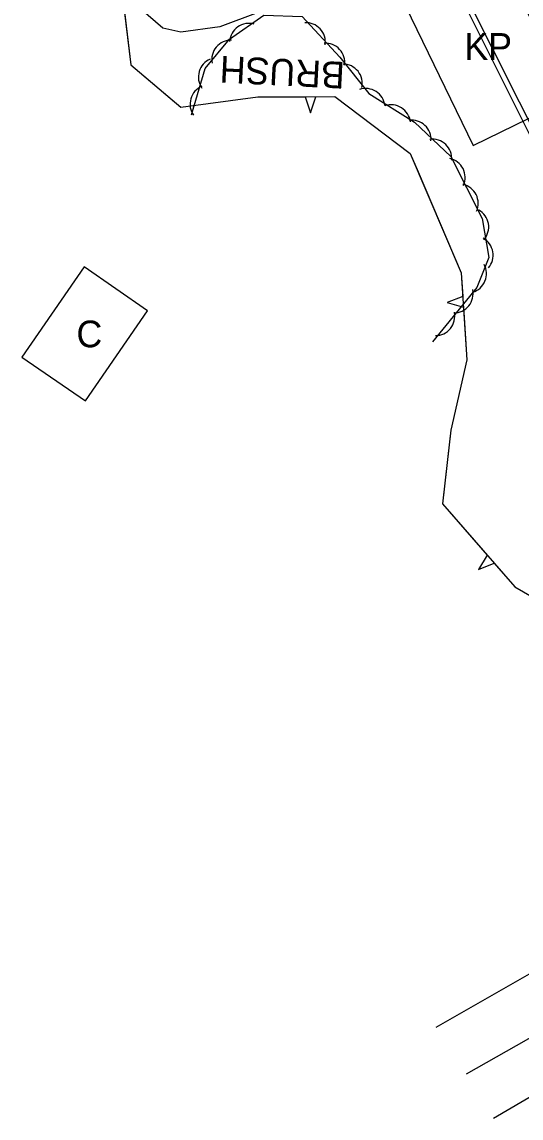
# Model space of a CAD drawing. Extents: x 954793 to 988390, y 1867850 to 1924428.
# Drawn here: x 966568.6 to 966662, y 1897095.4 to 1897300.6 of the extents above; entities that cross this region are included whole.
import ezdxf

# ---------------------------------------------------------------- set-up
doc = ezdxf.new("R2010")
doc.units = 0
for name, color, linetype in [('S_BUILDING', 7, 'Continuous'), ('S_BUILDING_ANNOT', 7, 'Continuous'), ('S_EDGE_PAVEMENT', 7, 'Continuous'), ('S_FIBER_OPTIC_CABLE', 7, 'Continuous'), ('S_PARKING', 7, 'Continuous'), ('S_PAVEMENT_CROWN', 7, 'Continuous'), ('S_TREE', 7, 'Continuous'), ('S_TREE_ANNOT', 7, 'Continuous')]:
    doc.layers.add(name, color=color, linetype=linetype)

msp = doc.modelspace()

# ---------------------------------------------------------------- linework, layer by layer
at = {"layer": 'S_BUILDING'}
for points in [[(966671.13, 1897286.2), (966657.36, 1897314.5), (966639.32, 1897305.72), (966653.09, 1897277.42)], [(966592.1, 1897246.5), (966580.19, 1897254.71), (966568.55, 1897237.83), (966580.47, 1897229.62)]]:
    msp.add_lwpolyline(points, close=True, dxfattribs=at)
at = {"layer": 'S_EDGE_PAVEMENT'}
for points in [[(966646.14, 1897112.42), (966657.51, 1897118.9), (966668.88, 1897125.37), (966680.25, 1897131.84), (966691.62, 1897138.32), (966710.65, 1897148.13), (966729.69, 1897157.95), (966747.2, 1897166.65), (966764.72, 1897175.36), (966781.27, 1897184.64), (966797.81, 1897193.92), (966817.76, 1897206.92), (966826.38, 1897220.06), (966829.24, 1897230.86), (966825.99, 1897244.62), (966820.78, 1897256.06), (966815.56, 1897267.5), (966803.6, 1897282.4), (966787.8, 1897295.68), (966790.13, 1897300.26)], [(966656.87, 1897095.41), (966667.88, 1897101.8), (966678.89, 1897108.2), (966689.91, 1897114.59), (966700.92, 1897120.99), (966720.06, 1897130.38), (966739.2, 1897139.78), (966756.42, 1897148.27), (966773.64, 1897156.76), (966791.71, 1897164.29), (966809.78, 1897171.81), (966827.22, 1897181.17), (966844.66, 1897190.53), (966852.32, 1897194), (966858.7, 1897196.69), (966871.21, 1897200.55), (966883.71, 1897204.41)]]:
    msp.add_lwpolyline(points, dxfattribs=at)
at = {"layer": 'S_FIBER_OPTIC_CABLE'}
for p, q in [((966691.68, 1897223.17), (966645.61, 1897315.67)), ((966692.69, 1897223.82), (966646.38, 1897316.12))]:
    msp.add_line(p, q, dxfattribs=at)
at = {"layer": 'S_PARKING'}
msp.add_lwpolyline([(966814.91, 1897270.74), (966792.68, 1897270.75), (966782.48, 1897270.71), (966777.56, 1897271.92), (966771.83, 1897274.62), (966766.63, 1897277.73), (966755.79, 1897287.31), (966749.97, 1897288.59), (966744.2, 1897287.34), (966740.54, 1897286.05), (966705.94, 1897261.3), (966676.63, 1897306.62), (966672.2, 1897312.83), (966668.53, 1897315.95), (966662.97, 1897318.33), (966657.7, 1897317.8), (966650.2, 1897316.34), (966605.63, 1897299.66), (966598.32, 1897298.65), (966594.93, 1897299.36), (966590.85, 1897302.92), (966588.04, 1897309), (966589.32, 1897318.98), (966603.36, 1897359.07)], dxfattribs=at)
at = {"layer": 'S_PAVEMENT_CROWN'}
msp.add_lwpolyline([(966651.84, 1897103.7), (966663.03, 1897110.08), (966674.21, 1897116.47), (966685.4, 1897122.85), (966696.58, 1897129.24), (966715.64, 1897138.87), (966734.69, 1897148.51), (966751.96, 1897157.18), (966769.23, 1897165.85), (966786.59, 1897174.86), (966803.94, 1897183.88), (966818.97, 1897193.58), (966834, 1897203.28), (966844.9, 1897212.82), (966855.79, 1897222.37)], dxfattribs=at)
at = {"layer": 'S_TREE'}
for p, q in [((966621.63, 1897286.55), (966622.58, 1897283.56)), ((966622.58, 1897283.56), (966623.59, 1897286.56)), ((966651.14, 1897249.16), (966648.2, 1897248.02)), ((966648.2, 1897248.02), (966651.26, 1897247.19)), ((966655.71, 1897200.76), (966654.06, 1897198.08)), ((966654.06, 1897198.08), (966657, 1897199.27))]:
    msp.add_line(p, q, dxfattribs=at)
for points in [[(966587.1, 1897307.91), (966588.95, 1897292.51), (966598.31, 1897284.58), (966612.72, 1897286.53), (966627.19, 1897286.57), (966641.29, 1897275.93), (966650.85, 1897253.59), (966651.89, 1897237.33), (966648.9, 1897224.16), (966647.35, 1897210.37), (966660.87, 1897194.82), (966676.52, 1897185.79), (966682.73, 1897184.27), (966697.03, 1897187.38), (966717.06, 1897190.6), (966729.66, 1897185.02), (966737.43, 1897172.88), (966736.81, 1897163.21), (966735.26, 1897158.64), (966729.08, 1897150.82), (966718.77, 1897143.77), (966700.19, 1897133.35), (966699.11, 1897132.98)], [(966587.25, 1897306.69), (966588.95, 1897292.51), (966597.13, 1897285.58)], [(966600.34, 1897283.18), (966602.85, 1897291.81), (966607.46, 1897297.33), (966613.89, 1897301.82), (966621.05, 1897301.56), (966628.08, 1897293.96), (966633.51, 1897287.19), (966642.1, 1897281.78), (966648.89, 1897275.36), (966654.77, 1897263.75), (966656.02, 1897256.47), (966653.73, 1897250.87), (966645.45, 1897240.66)], [(966597.13, 1897285.58), (966598.31, 1897284.58), (966612.72, 1897286.53), (966621.63, 1897286.55)], [(966623.59, 1897286.56), (966627.19, 1897286.57), (966641.29, 1897275.93), (966642.77, 1897272.49)], [(966642.77, 1897272.49), (966650.85, 1897253.59), (966651.14, 1897249.16)], [(966651.26, 1897247.19), (966651.89, 1897237.33), (966648.9, 1897224.16), (966648.72, 1897222.56)], [(966648.72, 1897222.56), (966647.35, 1897210.37), (966655.71, 1897200.76)], [(966657, 1897199.27), (966660.87, 1897194.82), (966676.52, 1897185.79), (966677.52, 1897185.54)]]:
    msp.add_lwpolyline(points, dxfattribs=at)
for centre, start, end in [((966611.07, 1897296.65), 74.1187, 175.7156), ((966621.75, 1897296.78), 351.9487, 93.5456), ((966607.75, 1897293.53), 89.3633, 190.9602), ((966625.39, 1897292.95), 351.9487, 93.5456), ((966605.25, 1897290.25), 112.9902, 214.5871), ((966628.67, 1897289.03), 347.9716, 89.5685), ((966603.69, 1897285.15), 112.9902, 214.5871), ((966632.94, 1897284.45), 6.9517, 108.5486), ((966637.7, 1897281.41), 6.9517, 108.5486), ((966641.54, 1897278.55), 355.8268, 97.4237), ((966645.43, 1897274.97), 355.8268, 97.4237), ((966647.93, 1897271.45), 336.0363, 77.6332), ((966650.38, 1897266.59), 336.0363, 77.6332), ((966652.34, 1897262.18), 318.987, 60.5839), ((966653.17, 1897256.91), 318.987, 60.5839), ((966651.91, 1897253.44), 286.9866, 28.5835), ((966649.42, 1897249.72), 270.1508, 11.7477), ((966645.99, 1897245.49), 270.1508, 11.7477)]:
    msp.add_arc(centre, 3.64, start, end, dxfattribs=at)

# ---------------------------------------------------------------- texts
at = {"layer": 'S_BUILDING_ANNOT'}
for s, p in [('KP', (966651.43, 1897293.46)), ('C', (966578.77, 1897239.66))]:
    msp.add_text(s, height=5, dxfattribs=at).set_placement(p)
at = {"layer": 'S_TREE_ANNOT'}
msp.add_text('BRUSH', height=5, rotation=177.1132, dxfattribs=at).set_placement((966629.14, 1897293.04))

doc.saveas('drawing.dxf')
